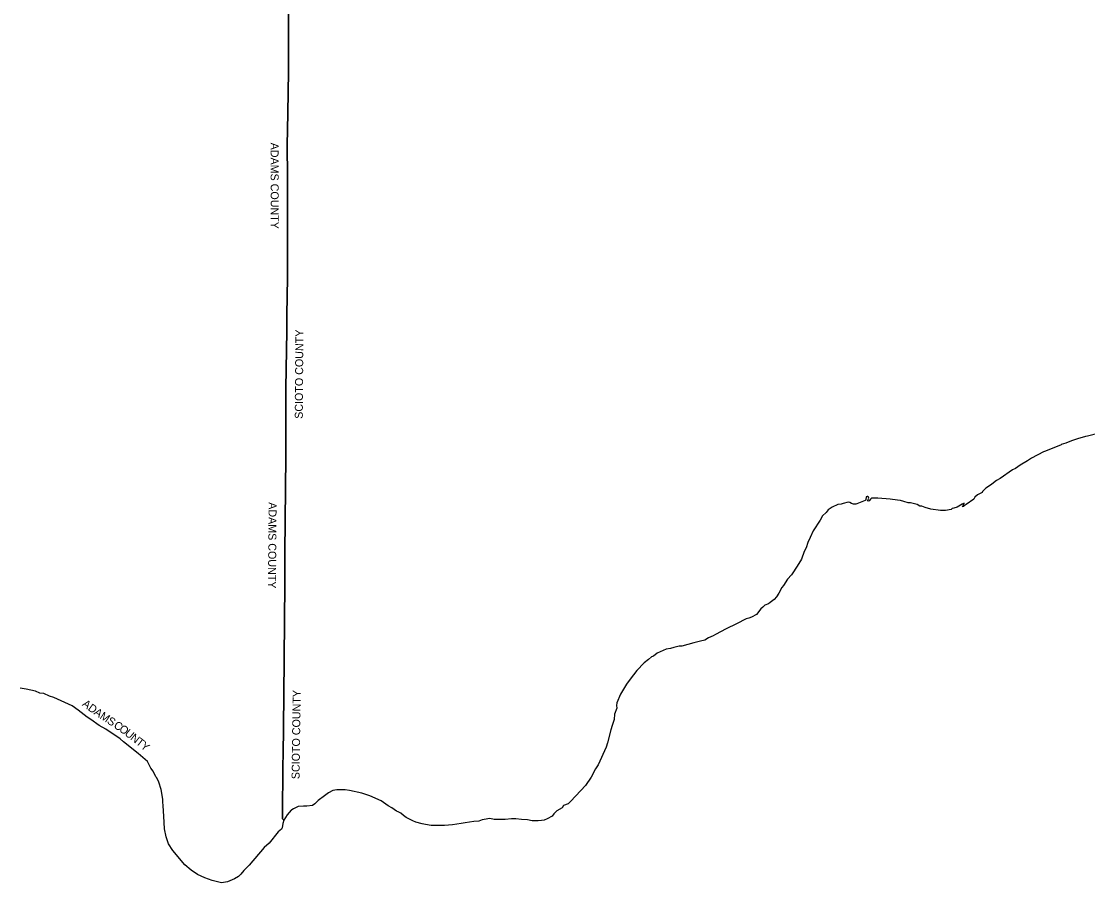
# Model space of a CAD drawing. Extents: x 1578669 to 1989827, y 208020 to 553079.
# Drawn here: x 1716333 to 1849614, y 218250 to 325913 of the extents above; entities that cross this region are included whole.
import ezdxf

# ---------------------------------------------------------------- set-up
doc = ezdxf.new("R2010")
doc.units = 0
doc.layers.add('GM_X_Adjacent_County', color=7, linetype='Continuous')
doc.layers.add('GM_X_Adjacent_County_Text', color=7, linetype='Continuous')

msp = doc.modelspace()

# ---------------------------------------------------------------- linework, layer by layer
at = {"layer": 'GM_X_Adjacent_County'}
for points in [[(1749733, 330019), (1749726, 322498), (1749723, 319624), (1749639, 314429), (1749573, 310374), (1749573, 310345), (1749586, 306557), (1749590, 305214), (1749604, 300900), (1749618, 296471), (1749620, 295870), (1749621, 295683), (1749596, 293902), (1749532, 289205), (1749504, 287184), (1749407, 280060), (1749411, 276204), (1749414, 274100), (1749392, 271465), (1749270, 259526), (1749262, 255594), (1749145, 241637), (1749044, 234043), (1749032, 233161), (1749024, 232541), (1749002, 230891), (1748971, 228576), (1748962, 226751), (1748959, 226222), (1749129, 226071), (1749011, 225664), (1748943, 225098), (1748855, 224921), (1748451, 224622), (1747297, 223178), (1746699, 222628), (1744825, 220440), (1744132, 219784), (1743784, 219326), (1743491, 219025), (1742961, 218712), (1742082, 218356), (1741371, 218250), (1740167, 218519), (1739250, 218846), (1738367, 219276), (1737554, 219816), (1736777, 220488), (1735261, 222289), (1734736, 223094), (1734423, 223988), (1734221, 224999), (1734129, 226547), (1734063, 227848), (1734000, 228368), (1734019, 228696), (1733808, 229886), (1733530, 230820), (1733285, 231347), (1733137, 231497), (1732819, 232180), (1732539, 232573), (1732108, 233384), (1730955, 234416), (1729109, 235852), (1728676, 236229), (1726896, 237419), (1726059, 237912), (1725030, 238631), (1724550, 238927), (1723456, 239803), (1722698, 240350), (1720383, 241403), (1719849, 241546), (1719130, 241876), (1718634, 241929), (1718085, 242167), (1716951, 242450), (1716181, 242542)], [(1851057, 274447), (1849573, 274074), (1849355, 274019), (1848341, 273734), (1847598, 273473), (1846900, 273178), (1846312, 273000), (1846301, 272995), (1844352, 272171), (1844077, 272103), (1842597, 271326), (1842105, 270979), (1841163, 270431), (1840575, 270013), (1840227, 269871), (1838695, 268765), (1838237, 268528), (1837620, 268061), (1837460, 267950), (1836904, 267553), (1836466, 267124), (1836412, 267023), (1835844, 266712), (1835504, 266419), (1835378, 266182), (1834412, 265530), (1834180, 265352), (1834078, 265259), (1833958, 265229), (1834082, 265468), (1834192, 265679), (1833928, 265562), (1833288, 265187), (1832896, 265075), (1832676, 265024), (1832550, 264912), (1831860, 264784), (1831211, 264784), (1830031, 264920), (1829303, 265147), (1828905, 265292), (1828651, 265320), (1828321, 265506), (1827475, 265747), (1827193, 265747), (1826653, 265896), (1826209, 266018), (1825858, 266062), (1824925, 266184), (1823372, 266316), (1822591, 266296), (1822461, 266191), (1822315, 265958), (1822225, 265935), (1822109, 265986), (1822275, 266327), (1822209, 266456), (1822079, 266517), (1822068, 266522), (1821926, 266482), (1821892, 266117), (1821815, 266011), (1820772, 265619), (1820649, 265573), (1820359, 265558), (1820107, 265628), (1819901, 265787), (1819679, 265792), (1819043, 265652), (1818793, 265573), (1818373, 265522), (1817683, 265170), (1817188, 264866), (1816913, 264528), (1816480, 264112), (1816185, 263557), (1815287, 262236), (1814920, 261400), (1814627, 260781), (1814412, 260112), (1814185, 259665), (1813848, 258699), (1813325, 257803), (1812663, 256845), (1812614, 256731), (1812114, 256180), (1811604, 255390), (1811403, 255140), (1811027, 254456), (1810732, 253987), (1810414, 253633), (1809928, 253283), (1809704, 253123), (1809257, 252917), (1809018, 252685), (1808769, 252483), (1808205, 251790), (1807610, 251435), (1807275, 251308), (1806937, 251218), (1805727, 250586), (1804440, 249976), (1803110, 249275), (1802818, 249122), (1802205, 248852), (1801771, 248582), (1801220, 248425), (1800376, 248227), (1798885, 247828), (1798571, 247796), (1797873, 247628), (1797463, 247527), (1796946, 247422), (1795791, 246920), (1795327, 246564), (1795089, 246483), (1794736, 246153), (1794197, 245725), (1793270, 244787), (1792451, 243695), (1791962, 243071), (1791207, 241809), (1790767, 240747), (1790703, 240400), (1790780, 240078), (1790458, 239293), (1790433, 238650), (1790188, 237878), (1789997, 237339), (1789613, 235716), (1789438, 235199), (1788434, 232993), (1788083, 232481), (1787540, 231452), (1786848, 230410), (1785029, 228431), (1784682, 228097), (1784116, 227891), (1783936, 227595), (1783279, 227235), (1782893, 226874), (1782675, 226565), (1782070, 226231), (1781697, 226051), (1781350, 226038), (1780912, 225973), (1780192, 225973), (1779587, 226089), (1778867, 226128), (1778140, 226231), (1777599, 226231), (1776827, 226128), (1775419, 226166), (1774891, 226282), (1774203, 226166), (1773946, 226115), (1773521, 225928), (1772904, 225909), (1771804, 225748), (1771302, 225645), (1770241, 225491), (1769224, 225407), (1768170, 225384), (1767539, 225388), (1766863, 225516), (1766420, 225607), (1765660, 225812), (1765275, 225986), (1764425, 226379), (1764117, 226649), (1763756, 226919), (1763428, 227093), (1763235, 227202), (1762640, 227586), (1762168, 227865), (1761327, 228475), (1759888, 229096), (1758876, 229441), (1757335, 229760), (1756819, 229842), (1755773, 229850), (1755248, 229772), (1754738, 229489), (1754231, 229110), (1753434, 228531), (1753024, 228090), (1752719, 227910), (1752026, 227826), (1751591, 227819), (1750943, 227756), (1750595, 227610), (1750364, 227474), (1750158, 227337), (1750049, 227299), (1749572, 226744), (1749129, 226071), (1748959, 226222), (1748962, 226751), (1748971, 228576), (1749002, 230891), (1749024, 232541), (1749032, 233161), (1749044, 234043), (1749145, 241637), (1749262, 255594), (1749270, 259526), (1749392, 271465), (1749414, 274100), (1749411, 276204), (1749407, 280060), (1749504, 287184), (1749532, 289205), (1749596, 293902), (1749621, 295683), (1749620, 295870), (1749618, 296471), (1749604, 300900), (1749590, 305214), (1749586, 306557), (1749573, 310345), (1749573, 310374), (1749639, 314429), (1749723, 319624), (1749726, 322498), (1749733, 330019)]]:
    msp.add_lwpolyline(points, dxfattribs=at)

# ---------------------------------------------------------------- texts
at = {"layer": 'GM_X_Adjacent_County_Text'}
for s, rotation, p in [('ADAMS COUNTY', 270.12441, (1747489, 310744)), ('SCIOTO COUNTY', 89.53883, (1751507, 276229)), ('ADAMS COUNTY', 269.58907, (1747242, 265804)), ('SCIOTO COUNTY', 89.22926, (1751107, 231181)), ('A', 323.23276, (1723858, 240425)), ('D', 323.76409, (1724575, 239890)), ('A', 325.69247, (1725318, 239346)), ('M', 326.52186, (1726062, 238839)), ('S', 326.62199, (1726970, 238238)), ('C', 326.53775, (1727789, 237698)), ('O', 325.59251, (1728465, 237252)), ('U', 320.74954, (1729176, 236766)), ('N', 321.98931, (1729880, 236191)), ('T', 321.81346, (1730576, 235647)), ('Y', 320.09715, (1731158, 235190))]:
    msp.add_text(s, height=1000, rotation=rotation, dxfattribs=at).set_placement(p)

doc.saveas('drawing.dxf')
